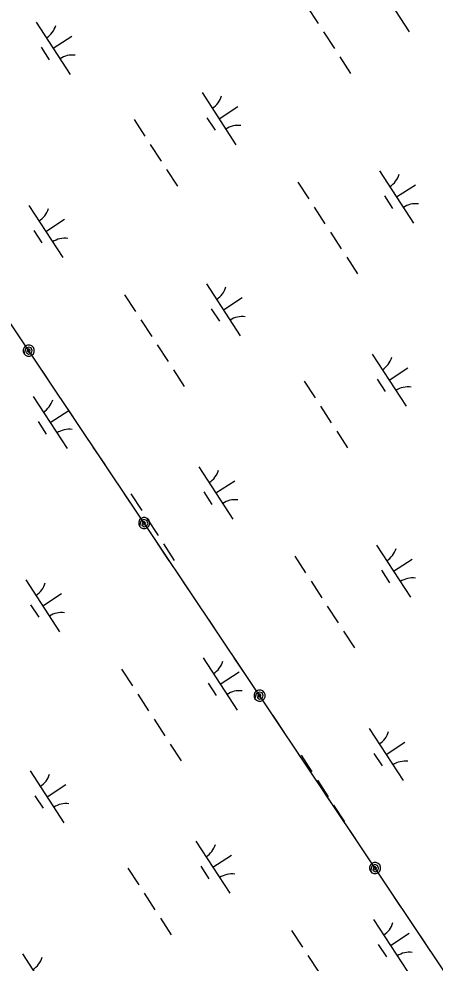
# Model space of a CAD drawing. Extents: x 3953924 to 3974542, y 193747 to 216192.
# Drawn here: x 3964386 to 3964721, y 206897 to 207656 of the extents above; entities that cross this region are included whole.
import ezdxf

# ---------------------------------------------------------------- set-up
doc = ezdxf.new("R2010")
doc.units = 0
doc.layers.add('V-UTIL-LINE', color=7, linetype='Continuous')
doc.layers.add('V-WETL-SWMP', color=7, linetype='Continuous')

msp = doc.modelspace()

# ---------------------------------------------------------------- linework, layer by layer
at = {"layer": 'V-UTIL-LINE'}
for points in [[(3969933.5, 199153.6), (3965324.75, 205998.56), (3961472.65, 211751.95)], [(3964393.6, 207389.29), (3964393.07, 207387.96), (3964394.21, 207388.23), (3964394.68, 207389.52), (3964393.73, 207390.64), (3964392.28, 207389.76), (3964391.77, 207387.47), (3964393.58, 207386.35), (3964395.89, 207387.12), (3964396.45, 207389.34), (3964395.64, 207391.42), (3964393.33, 207392.11), (3964390.95, 207390.72), (3964389.86, 207386.79), (3964391.11, 207385.55), (3964392.73, 207384.88), (3964394.48, 207384.88), (3964396.11, 207385.56), (3964397.35, 207386.8), (3964398.02, 207388.42), (3964398.02, 207390.18), (3964397.34, 207391.8), (3964396.1, 207393.04), (3964394.48, 207393.71), (3964392.72, 207393.71), (3964391.1, 207393.03), (3964389.86, 207391.79), (3964389.19, 207390.17), (3964389.19, 207388.41), (3964389.86, 207386.79)], [(3964413.84, 207359.06), (3964404.38, 207373.18)], [(3964434.43, 207328.31), (3964424.97, 207342.44)], [(3964455.01, 207297.57), (3964445.55, 207311.69)], [(3964475.6, 207266.82), (3964466.14, 207280.95)], [(3964486.51, 207250.53), (3964485.98, 207249.19), (3964487.12, 207249.46), (3964487.59, 207250.75), (3964486.64, 207251.87), (3964485.19, 207250.99), (3964484.68, 207248.7), (3964486.49, 207247.59), (3964488.8, 207248.35), (3964489.36, 207250.57), (3964488.55, 207252.66), (3964486.24, 207253.35), (3964483.86, 207251.95), (3964482.77, 207248.02), (3964484.01, 207246.78), (3964485.64, 207246.11), (3964487.39, 207246.11), (3964489.02, 207246.79), (3964490.26, 207248.03), (3964490.93, 207249.65), (3964490.92, 207251.41), (3964490.25, 207253.03), (3964489.01, 207254.27), (3964487.39, 207254.94), (3964485.63, 207254.94), (3964484.01, 207254.27), (3964482.77, 207253.02), (3964482.1, 207251.4), (3964482.1, 207249.64), (3964482.77, 207248.02)], [(3964506.75, 207220.29), (3964497.29, 207234.41)], [(3964527.34, 207189.54), (3964517.88, 207203.67)], [(3964547.92, 207158.8), (3964538.46, 207172.92)], [(3964568.51, 207128.05), (3964559.05, 207142.18)], [(3964579.42, 207111.76), (3964578.89, 207110.42), (3964580.03, 207110.69), (3964580.5, 207111.98), (3964579.55, 207113.1), (3964578.1, 207112.22), (3964577.59, 207109.93), (3964579.4, 207108.82), (3964581.71, 207109.58), (3964582.27, 207111.8), (3964581.46, 207113.89), (3964579.15, 207114.58), (3964576.77, 207113.18), (3964575.68, 207109.25), (3964576.93, 207108.01), (3964578.55, 207107.34), (3964580.3, 207107.35), (3964581.93, 207108.02), (3964583.17, 207109.26), (3964583.84, 207110.88), (3964583.84, 207112.64), (3964583.16, 207114.26), (3964581.92, 207115.5), (3964580.3, 207116.17), (3964578.54, 207116.17), (3964576.92, 207115.5), (3964575.68, 207114.25), (3964575.01, 207112.63), (3964575.01, 207110.88), (3964575.68, 207109.25)], [(3964599.66, 207081.52), (3964590.2, 207095.65)], [(3964620.25, 207050.77), (3964610.79, 207064.9)], [(3964640.83, 207020.03), (3964631.37, 207034.16)], [(3964661.42, 206989.28), (3964651.96, 207003.41)], [(3964672.33, 206972.99), (3964671.8, 206971.65), (3964672.94, 206971.92), (3964673.41, 206973.21), (3964672.46, 206974.33), (3964671.01, 206973.45), (3964670.5, 206971.17), (3964672.31, 206970.05), (3964674.62, 206970.82), (3964675.18, 206973.04), (3964674.37, 206975.12), (3964672.06, 206975.81), (3964669.68, 206974.42), (3964668.59, 206970.49), (3964669.84, 206969.25), (3964671.46, 206968.58), (3964673.21, 206968.58), (3964674.84, 206969.25), (3964676.08, 206970.49), (3964676.75, 206972.12), (3964676.75, 206973.87), (3964676.07, 206975.49), (3964674.83, 206976.73), (3964673.21, 206977.4), (3964671.45, 206977.4), (3964669.83, 206976.73), (3964668.59, 206975.49), (3964667.92, 206973.86), (3964667.92, 206972.11), (3964668.59, 206970.49)], [(3964692.57, 206942.75), (3964683.11, 206956.88)], [(3964713.16, 206912.01), (3964703.7, 206926.13)]]:
    msp.add_lwpolyline(points, dxfattribs=at)
at = {"layer": 'V-WETL-SWMP'}
for p, q in [((3964672.53, 207687.52), (3964699.81, 207645.62)), ((3964617.78, 207665.84), (3964626.51, 207652.43)), ((3964399.71, 207653.39), (3964426.99, 207611.49)), ((3964413.35, 207632.44), (3964428.43, 207642.26)), ((3964630.87, 207645.73), (3964639.6, 207632.32)), ((3964403.61, 207633.26), (3964410.15, 207623.2)), ((3964643.96, 207625.62), (3964652.69, 207612.21)), ((3964533.13, 207596.78), (3964560.41, 207554.87)), ((3964546.77, 207575.83), (3964561.85, 207585.65)), ((3964478.37, 207575.1), (3964487.1, 207561.69)), ((3964537.03, 207576.64), (3964543.58, 207566.59)), ((3964491.47, 207554.99), (3964500.2, 207541.58)), ((3964504.56, 207534.87), (3964513.29, 207521.46)), ((3964676.02, 207533.82), (3964703.3, 207491.91)), ((3964610.2, 207524.89), (3964618.93, 207511.48)), ((3964689.66, 207512.87), (3964704.74, 207522.69)), ((3964679.92, 207513.69), (3964686.47, 207503.63)), ((3964393.73, 207506.03), (3964421, 207464.13)), ((3964623.29, 207504.77), (3964632.02, 207491.36)), ((3964407.36, 207485.08), (3964422.45, 207494.9)), ((3964397.62, 207485.9), (3964404.17, 207475.84)), ((3964636.39, 207484.66), (3964645.12, 207471.25)), ((3964649.48, 207464.54), (3964658.21, 207451.13)), ((3964536.62, 207443.07), (3964563.89, 207401.17)), ((3964470.8, 207434.14), (3964479.52, 207420.73)), ((3964550.25, 207422.12), (3964565.34, 207431.94)), ((3964540.52, 207422.94), (3964547.06, 207412.88)), ((3964483.89, 207414.03), (3964492.62, 207400.62)), ((3964496.98, 207393.91), (3964505.71, 207380.5)), ((3964670.04, 207386.46), (3964697.31, 207344.55)), ((3964683.68, 207365.51), (3964698.76, 207375.33)), ((3964510.08, 207373.8), (3964518.8, 207360.39)), ((3964615.28, 207364.78), (3964624.01, 207351.37)), ((3964673.94, 207366.32), (3964680.48, 207356.27)), ((3964397.21, 207352.33), (3964424.49, 207310.42)), ((3964628.37, 207344.67), (3964637.1, 207331.26)), ((3964410.85, 207331.38), (3964425.94, 207341.2)), ((3964401.11, 207332.2), (3964407.66, 207322.14)), ((3964641.47, 207324.55), (3964650.2, 207311.14)), ((3964530.63, 207295.71), (3964557.91, 207253.81)), ((3964544.27, 207274.76), (3964559.36, 207284.58)), ((3964534.53, 207275.58), (3964541.08, 207265.52)), ((3964475.88, 207274.04), (3964484.61, 207260.63)), ((3964488.97, 207253.92), (3964497.7, 207240.51)), ((3964502.06, 207233.81), (3964510.79, 207220.4)), ((3964673.52, 207232.75), (3964700.8, 207190.85)), ((3964607.7, 207223.82), (3964616.43, 207210.41)), ((3964687.16, 207211.8), (3964702.25, 207221.62)), ((3964677.42, 207212.62), (3964683.97, 207202.56)), ((3964391.23, 207204.97), (3964418.51, 207163.06)), ((3964620.8, 207203.71), (3964629.52, 207190.3)), ((3964404.87, 207184.02), (3964419.95, 207193.84)), ((3964395.13, 207184.84), (3964401.67, 207174.78)), ((3964633.89, 207183.59), (3964642.62, 207170.18)), ((3964646.98, 207163.48), (3964655.71, 207150.07)), ((3964534.12, 207142.01), (3964561.4, 207100.11)), ((3964468.3, 207133.08), (3964477.03, 207119.67)), ((3964547.76, 207121.06), (3964562.84, 207130.88)), ((3964538.02, 207121.88), (3964544.56, 207111.82)), ((3964481.39, 207112.96), (3964490.12, 207099.55)), ((3964494.48, 207092.85), (3964503.21, 207079.44)), ((3964667.54, 207085.39), (3964694.82, 207043.49)), ((3964507.58, 207072.74), (3964516.31, 207059.33)), ((3964681.18, 207064.44), (3964696.26, 207074.26)), ((3964612.78, 207063.72), (3964621.51, 207050.31)), ((3964671.44, 207065.26), (3964677.98, 207055.2)), ((3964394.71, 207051.26), (3964421.99, 207009.36)), ((3964408.35, 207030.31), (3964423.44, 207040.13)), ((3964625.88, 207043.6), (3964634.61, 207030.19)), ((3964398.61, 207031.13), (3964405.16, 207021.07)), ((3964638.97, 207023.49), (3964647.7, 207010.08)), ((3964528.13, 206994.65), (3964555.41, 206952.74)), ((3964541.77, 206973.7), (3964556.86, 206983.52)), ((3964473.38, 206972.97), (3964482.11, 206959.56)), ((3964532.03, 206974.52), (3964538.58, 206964.46)), ((3964486.47, 206952.86), (3964495.2, 206939.45)), ((3964499.57, 206932.74), (3964508.29, 206919.33)), ((3964671.02, 206931.69), (3964698.3, 206889.79)), ((3964605.2, 206922.76), (3964613.93, 206909.35)), ((3964684.66, 206910.74), (3964699.75, 206920.56)), ((3964674.92, 206911.56), (3964681.47, 206901.5)), ((3964388.73, 206903.9), (3964416.01, 206862)), ((3964618.3, 206902.64), (3964627.03, 206889.23))]:
    msp.add_line(p, q, dxfattribs=at)
for centre, start, end in [((3964398.48, 207655.72), 302.29009, 343.83375), ((3964428.62, 207609.42), 82.29009, 123.83375), ((3964531.9, 207599.1), 302.29009, 343.83375), ((3964562.04, 207552.81), 82.29009, 123.83375), ((3964674.79, 207536.14), 302.29009, 343.83375), ((3964392.49, 207508.36), 302.29009, 343.83375), ((3964704.93, 207489.85), 82.29009, 123.83375), ((3964422.63, 207462.06), 82.29009, 123.83375), ((3964535.38, 207445.4), 302.29009, 343.83375), ((3964565.52, 207399.1), 82.29009, 123.83375), ((3964668.81, 207388.78), 302.29009, 343.83375), ((3964698.94, 207342.49), 82.29009, 123.83375), ((3964395.98, 207354.66), 302.29009, 343.83375), ((3964426.12, 207308.36), 82.29009, 123.83375), ((3964529.4, 207298.04), 302.29009, 343.83375), ((3964559.54, 207251.74), 82.29009, 123.83375), ((3964672.29, 207235.08), 302.29009, 343.83375), ((3964390, 207207.29), 302.29009, 343.83375), ((3964702.43, 207188.78), 82.29009, 123.83375), ((3964420.13, 207161), 82.29009, 123.83375), ((3964532.89, 207144.34), 302.29009, 343.83375), ((3964563.02, 207098.04), 82.29009, 123.83375), ((3964666.31, 207087.72), 302.29009, 343.83375), ((3964696.45, 207041.42), 82.29009, 123.83375), ((3964393.48, 207053.59), 302.29009, 343.83375), ((3964423.62, 207007.29), 82.29009, 123.83375), ((3964526.9, 206996.97), 302.29009, 343.83375), ((3964557.04, 206950.68), 82.29009, 123.83375), ((3964669.79, 206934.02), 302.29009, 343.83375), ((3964699.93, 206887.72), 82.29009, 123.83375), ((3964387.5, 206906.23), 302.29009, 343.83375)]:
    msp.add_arc(centre, 17.62, start, end, dxfattribs=at)

doc.saveas('drawing.dxf')
